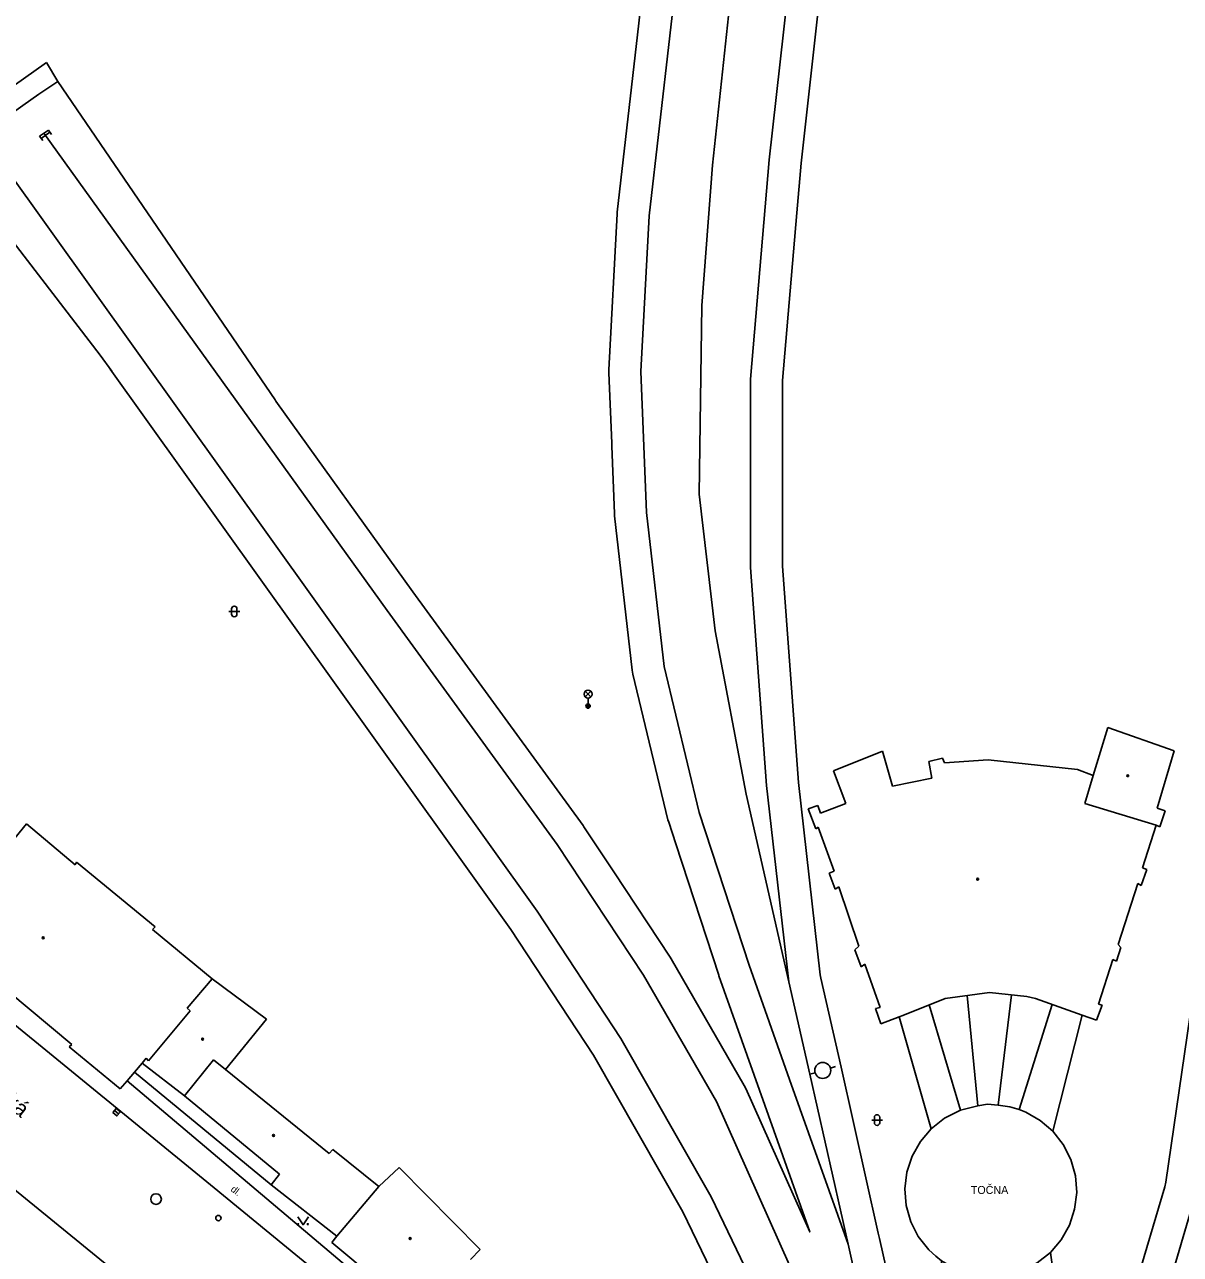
# Model space of a CAD drawing. Extents: x -598932 to -598196, y -1162207 to -1161504.
# Drawn here: x -598441.5 to -598333.2, y -1161932.2 to -1161816.9 of the extents above; entities that cross this region are included whole.
import ezdxf

# ---------------------------------------------------------------- set-up
doc = ezdxf.new("R2010")
doc.units = 0
for name, color, linetype in [('DOP - rozhrani ploch obecne', 7, 'Continuous'), ('Level 12', 7, 'Continuous'), ('Level 27', 7, 'Continuous'), ('Level 28', 7, 'Continuous'), ('Level 33', 7, 'Continuous'), ('Level 36', 7, 'Continuous'), ('Level 39', 7, 'Continuous'), ('TM - budovy zdene_ betonove - VP', 7, 'Continuous'), ('TM - CD - osa koleji', 7, 'Continuous'), ('TM - chodniky - VP', 7, 'Continuous'), ('TM - komunikace - VP', 7, 'Continuous'), ('TM - letecke snimky - pomocna linie', 7, 'Continuous'), ('TM - plot zdeny_ ohradni zed - VP', 7, 'Continuous'), ('TM - popis objektu', 7, 'Continuous'), ('TM - popis povrchu', 7, 'Continuous'), ('TM - rozhrani ploch obecne - VP', 7, 'Continuous'), ('ulice', 7, 'Continuous')]:
    doc.layers.add(name, color=color, linetype=linetype)

msp = doc.modelspace()

# ---------------------------------------------------------------- linework, layer by layer
at = {"layer": 'DOP - rozhrani ploch obecne'}
for points in [[(-598449.85, -1161827.83), (-598439.46, -1161820.49)], [(-598439.46, -1161820.49), (-598438.42, -1161822.27)], [(-598438.42, -1161822.27), (-598440.19, -1161823.46)], [(-598446.65, -1161828.02), (-598440.19, -1161823.46)]]:
    msp.add_lwpolyline(points, dxfattribs=at)
at = {"layer": 'Level 12'}
for p, q in [((-598440.12, -1161827.39), (-598439.3, -1161826.81)), ((-598439.83, -1161827.8), (-598440.12, -1161827.39)), ((-598439.16, -1161827.02), (-598439.98, -1161827.59)), ((-598439.01, -1161827.22), (-598439.3, -1161826.81)), ((-598366.01, -1161914.72), (-598365.54, -1161914.58)), ((-598367.93, -1161915.3), (-598367.45, -1161915.16))]:
    msp.add_line(p, q, dxfattribs=at)
msp.add_circle((-598366.73, -1161914.94), 0.75, dxfattribs=at)
at = {"layer": 'Level 27'}
msp.add_line((-598433.09, -1161918.7), (-598432.71, -1161919.02), dxfattribs=at)
msp.add_lwpolyline([(-598433.25, -1161918.89), (-598432.87, -1161919.21), (-598432.55, -1161918.83), (-598432.93, -1161918.51)], close=True, dxfattribs=at)
msp.add_circle((-598429.21, -1161927), 0.5, dxfattribs=at)
at = {"layer": 'Level 28'}
msp.add_circle((-598423.36, -1161928.78), 0.25, dxfattribs=at)
at = {"layer": 'Level 33'}
for p, q in [((-598388.98, -1161879.94), (-598388.45, -1161879.41)), ((-598388.98, -1161879.41), (-598388.45, -1161879.94)), ((-598388.72, -1161880.05), (-598388.72, -1161880.8))]:
    msp.add_line(p, q, dxfattribs=at)
for centre, radius in [((-598388.72, -1161879.68), 0.375), ((-598388.72, -1161880.8), 0.2), ((-598388.72, -1161880.8), 0.145), ((-598388.72, -1161880.8), 0.0876)]:
    msp.add_circle(centre, radius, dxfattribs=at)
at = {"layer": 'Level 36'}
for p, q in [((-598422.37, -1161871.93), (-598421.37, -1161871.93)), ((-598422.12, -1161871.68), (-598422.12, -1161872.18)), ((-598421.62, -1161871.68), (-598421.62, -1161872.18)), ((-598362.14, -1161919.59), (-598361.14, -1161919.59)), ((-598361.89, -1161919.34), (-598361.89, -1161919.84)), ((-598361.39, -1161919.34), (-598361.39, -1161919.84))]:
    msp.add_line(p, q, dxfattribs=at)
msp.add_lwpolyline([(-598415.93, -1161928.65), (-598415.43, -1161929.4), (-598414.93, -1161928.65)], dxfattribs=at)
for centre in [(-598415.88, -1161929.35), (-598414.98, -1161929.35)]:
    msp.add_circle(centre, 0.05, dxfattribs=at)
for centre, start, end in [((-598421.87, -1161871.68), 0, 180), ((-598421.87, -1161872.18), 180, 0), ((-598361.64, -1161919.34), 0, 180), ((-598361.64, -1161919.84), 180, 0)]:
    msp.add_arc(centre, 0.25, start, end, dxfattribs=at)
at = {"layer": 'Level 39'}
for centre, radius in [((-598338.15, -1161887.32), 0.09), ((-598338.15, -1161887.32), 0.0398), ((-598352.21, -1161897.03), 0.09), ((-598352.21, -1161897.03), 0.0398), ((-598439.78, -1161902.51), 0.09), ((-598439.78, -1161902.51), 0.0398), ((-598424.84, -1161912.01), 0.09), ((-598424.84, -1161912.01), 0.0398), ((-598418.19, -1161921.03), 0.09), ((-598418.19, -1161921.03), 0.0398), ((-598405.4, -1161930.7), 0.09), ((-598405.4, -1161930.7), 0.0398)]:
    msp.add_circle(centre, radius, dxfattribs=at)
at = {"layer": 'TM - budovy zdene_ betonove - VP'}
for points in [[(-598341.38, -1161887.31), (-598340.02, -1161882.81)], [(-598340.02, -1161882.81), (-598333.79, -1161885)], [(-598365.71, -1161886.86), (-598361.13, -1161885.01)], [(-598361.13, -1161885.01), (-598360.19, -1161888.3)], [(-598333.79, -1161885), (-598335.38, -1161890.37)], [(-598356.77, -1161886), (-598355.52, -1161885.69)], [(-598356.51, -1161887.55), (-598356.77, -1161886)], [(-598355.52, -1161885.69), (-598355.31, -1161886.12)], [(-598355.31, -1161886.12), (-598351.22, -1161885.82)], [(-598351.22, -1161885.82), (-598342.85, -1161886.75)], [(-598364.56, -1161889.92), (-598365.71, -1161886.86)], [(-598342.85, -1161886.75), (-598341.38, -1161887.31)], [(-598341.38, -1161887.31), (-598342.17, -1161889.93)], [(-598360.19, -1161888.3), (-598356.51, -1161887.55)], [(-598368.08, -1161890.43), (-598367.2, -1161890.1)], [(-598367.38, -1161892.3), (-598368.08, -1161890.43)], [(-598367.2, -1161890.1), (-598366.95, -1161890.83)], [(-598366.95, -1161890.83), (-598364.56, -1161889.92)], [(-598342.17, -1161889.93), (-598335.47, -1161891.96)], [(-598335.38, -1161890.37), (-598334.65, -1161890.61)], [(-598334.65, -1161890.61), (-598335.14, -1161892.1)], [(-598443.66, -1161894.68), (-598441.34, -1161891.84)], [(-598441.34, -1161891.84), (-598436.79, -1161895.67)], [(-598335.47, -1161891.96), (-598336.75, -1161895.97)], [(-598335.14, -1161892.1), (-598335.47, -1161891.96)], [(-598367.15, -1161892.16), (-598367.38, -1161892.3)], [(-598365.67, -1161896.27), (-598367.15, -1161892.16)], [(-598436.79, -1161895.67), (-598436.65, -1161895.41)], [(-598436.65, -1161895.41), (-598429.3, -1161901.48)], [(-598366.13, -1161896.45), (-598365.67, -1161896.27)], [(-598365.55, -1161897.96), (-598366.13, -1161896.45)], [(-598336.37, -1161896.11), (-598336.9, -1161897.62)], [(-598336.75, -1161895.97), (-598336.37, -1161896.11)], [(-598365.23, -1161897.74), (-598365.55, -1161897.96)], [(-598363.33, -1161903.29), (-598365.23, -1161897.74)], [(-598337.19, -1161897.43), (-598339.05, -1161903.13)], [(-598336.9, -1161897.62), (-598337.19, -1161897.43)], [(-598429.3, -1161901.48), (-598429.53, -1161901.73)], [(-598429.53, -1161901.73), (-598423.94, -1161906.37)], [(-598363.72, -1161903.65), (-598363.33, -1161903.29)], [(-598338.8, -1161903.42), (-598339.19, -1161904.71)], [(-598339.05, -1161903.13), (-598338.8, -1161903.42)], [(-598363.14, -1161905.22), (-598363.72, -1161903.65)], [(-598339.53, -1161904.55), (-598340.87, -1161908.73)], [(-598339.19, -1161904.71), (-598339.53, -1161904.55)], [(-598437.1, -1161912.52), (-598445.14, -1161905.83)], [(-598362.78, -1161904.99), (-598363.14, -1161905.22)], [(-598361.34, -1161909.04), (-598362.78, -1161904.99)], [(-598423.94, -1161906.37), (-598426.29, -1161909.1)], [(-598423.94, -1161906.37), (-598418.86, -1161910.13)], [(-598355.24, -1161908.19), (-598359.21, -1161909.79)], [(-598351.09, -1161907.64), (-598355.24, -1161908.19)], [(-598347.6, -1161908.02), (-598351.09, -1161907.64)], [(-598346.79, -1161908.2), (-598347.6, -1161908.02)], [(-598341.06, -1161910.23), (-598342.41, -1161909.75), (-598346.79, -1161908.2)], [(-598426.01, -1161909.35), (-598429.91, -1161914.03)], [(-598426.29, -1161909.1), (-598426.01, -1161909.35)], [(-598361.77, -1161909.15), (-598361.34, -1161909.04)], [(-598361.27, -1161910.57), (-598361.77, -1161909.15)], [(-598340.53, -1161908.82), (-598341.06, -1161910.23)], [(-598340.87, -1161908.73), (-598340.53, -1161908.82)], [(-598418.86, -1161910.13), (-598422.7, -1161914.85)], [(-598359.21, -1161909.79), (-598359.56, -1161909.92), (-598361.27, -1161910.57)], [(-598437.34, -1161912.74), (-598437.1, -1161912.52)], [(-598432.57, -1161916.66), (-598437.34, -1161912.74)], [(-598430.52, -1161914.26), (-598430.12, -1161913.78)], [(-598430.12, -1161913.78), (-598429.91, -1161914.03)], [(-598426.55, -1161917.32), (-598423.81, -1161913.95)], [(-598423.81, -1161913.95), (-598422.7, -1161914.85)], [(-598431.22, -1161915.1), (-598431.92, -1161915.93)], [(-598430.52, -1161914.26), (-598431.22, -1161915.1)], [(-598426.55, -1161917.32), (-598430.52, -1161914.26)], [(-598422.7, -1161914.85), (-598412.99, -1161922.72)], [(-598431.92, -1161915.93), (-598432.57, -1161916.66)], [(-598417.64, -1161924.66), (-598426.55, -1161917.32)], [(-598412.99, -1161922.72), (-598412.65, -1161922.34)], [(-598412.65, -1161922.34), (-598408.33, -1161925.81)], [(-598408.33, -1161925.81), (-598406.43, -1161924.03)], [(-598406.43, -1161924.03), (-598398.84, -1161931.71)], [(-598418.42, -1161925.65), (-598417.64, -1161924.66)], [(-598412.25, -1161930.49), (-598418.42, -1161925.65)], [(-598408.33, -1161925.81), (-598412.25, -1161930.49)], [(-598412.73, -1161931.08), (-598412.25, -1161930.49)], [(-598404.6, -1161937.84), (-598412.73, -1161931.08)], [(-598398.84, -1161931.71), (-598399.73, -1161932.66)]]:
    msp.add_lwpolyline(points, dxfattribs=at)
at = {"layer": 'TM - CD - osa koleji'}
for points in [[(-598373.32, -1161748.31), (-598380.1, -1161809.51), (-598383, -1161834.84), (-598383.76, -1161849.45), (-598383.25, -1161862.64), (-598381.6, -1161877.1), (-598378.31, -1161890.76), (-598373.63, -1161905.09), (-598369.84, -1161915.78), (-598364.36, -1161931.22)], [(-598357.12, -1161977.93), (-598357.69, -1161971.76), (-598359.59, -1161955.49), (-598361.74, -1161942.89), (-598364.36, -1161931.22), (-598367.93, -1161915.3), (-598369.9, -1161906.65), (-598373.89, -1161889.05), (-598376.8, -1161873.73), (-598378.32, -1161860.94), (-598378.07, -1161843.25), (-598377.06, -1161830.11), (-598374.53, -1161806.47), (-598368.34, -1161750.33)], [(-598369.9, -1161906.65), (-598371.99, -1161888.23), (-598373.51, -1161867.8), (-598373.51, -1161850.16), (-598371.74, -1161829.61), (-598368.7, -1161802.29), (-598363.11, -1161751.59)], [(-598358.6, -1161976.73), (-598359.33, -1161973.53), (-598361.51, -1161964.09), (-598365.16, -1161948.23), (-598369.84, -1161933.2), (-598376.68, -1161917.87), (-598383.52, -1161906), (-598391.62, -1161893.76), (-598407.56, -1161871.85), (-598439.71, -1161827.1)], [(-598443.51, -1161830.07), (-598393.48, -1161900.03), (-598385.66, -1161911.94), (-598377.18, -1161926.79), (-598370.08, -1161941.52), (-598367.3, -1161949), (-598361.51, -1161964.09)], [(-598353.19, -1161907.92), (-598352.19, -1161918.25)], [(-598349.04, -1161907.86), (-598350.29, -1161918.19)], [(-598356.76, -1161908.8), (-598353.83, -1161918.68)], [(-598345.24, -1161908.75), (-598348.32, -1161918.61)], [(-598327.42, -1161911.8), (-598331.69, -1161926.28), (-598334.58, -1161936.08), (-598336.84, -1161944.95), (-598341.23, -1161962.18)]]:
    msp.add_lwpolyline(points, dxfattribs=at)
at = {"layer": 'TM - chodniky - VP'}
msp.add_lwpolyline([(-598400.9, -1161942.14), (-598431.92, -1161915.93)], dxfattribs=at)
at = {"layer": 'TM - komunikace - VP'}
for points in [[(-598511.45, -1161854.21), (-598508.79, -1161856.41), (-598477.35, -1161882.04), (-598444.2, -1161909.25), (-598424.09, -1161925.65), (-598407.41, -1161939.34), (-598401.94, -1161943.6)], [(-598480.01, -1161895.48), (-598430.9, -1161935.53), (-598419.47, -1161944.82)]]:
    msp.add_lwpolyline(points, dxfattribs=at)
at = {"layer": 'TM - letecke snimky - pomocna linie'}
for points in [[(-598358.5, -1161739.6), (-598360.13, -1161751.92), (-598365.72, -1161802.62), (-598368.75, -1161829.91), (-598369.16, -1161834.56), (-598370.51, -1161850.29), (-598370.51, -1161867.69), (-598369, -1161887.95), (-598366.97, -1161905.98), (-598366.91, -1161906.31), (-598365, -1161914.64), (-598361.52, -1161930.21), (-598361.44, -1161930.56), (-598361.4, -1161930.7), (-598358.81, -1161942.23), (-598358.78, -1161942.38), (-598358.55, -1161943.74), (-598358.5, -1161944.06), (-598356.74, -1161954.33), (-598356.46, -1161947.56), (-598356.44, -1161947.38), (-598355.61, -1161932.79)], [(-598345.39, -1161932), (-598345.23, -1161933.17), (-598341.9, -1161949.98), (-598339.75, -1161944.21), (-598339.66, -1161943.91), (-598337.49, -1161935.34), (-598337.46, -1161935.23), (-598334.67, -1161925.84), (-598334.58, -1161925.43), (-598332.32, -1161909.94), (-598332.3, -1161909.85), (-598330.27, -1161898.83), (-598330.22, -1161898.47), (-598329.83, -1161891.84), (-598329.69, -1161889.41), (-598329.17, -1161880.36), (-598328.79, -1161864.7), (-598328.78, -1161864.55), (-598327.89, -1161852.55), (-598327.88, -1161852.43), (-598323.84, -1161817.24), (-598322.85, -1161808.11), (-598322.82, -1161807.86), (-598319.23, -1161762.27)], [(-598438.42, -1161822.27), (-598418.05, -1161852.1), (-598417.98, -1161852.21), (-598405.13, -1161870.09), (-598389.19, -1161892), (-598389.12, -1161892.1), (-598386.31, -1161896.34), (-598386.32, -1161896.34), (-598381.02, -1161904.34), (-598380.92, -1161904.5), (-598374.08, -1161916.37), (-598373.94, -1161916.65), (-598367.95, -1161930.07), (-598372.67, -1161916.78), (-598376.46, -1161906.09), (-598376.48, -1161906.02), (-598380.51, -1161893.7), (-598381.16, -1161891.69), (-598381.23, -1161891.46), (-598384.52, -1161877.8), (-598384.55, -1161877.62), (-598384.58, -1161877.44), (-598386.23, -1161862.98), (-598386.25, -1161862.76), (-598386.49, -1161856.45), (-598386.5, -1161856.16), (-598386.76, -1161849.57), (-598386.76, -1161849.45), (-598386.76, -1161849.29), (-598386, -1161834.68), (-598385.98, -1161834.5), (-598383.73, -1161814.89)], [(-598365.98, -1161959.89), (-598372.84, -1161942.7), (-598379.84, -1161928.19), (-598388.22, -1161913.51), (-598395.95, -1161901.73), (-598401.88, -1161893.44), (-598433.5, -1161849.22), (-598433.36, -1161849.42), (-598434.44, -1161847.92), (-598445.72, -1161833.26), (-598448.77, -1161829.32)], [(-598356.56, -1161920.41), (-598359.56, -1161909.92)], [(-598342.41, -1161909.75), (-598345.16, -1161920.65)]]:
    msp.add_lwpolyline(points, dxfattribs=at)
at = {"layer": 'TM - plot zdeny_ ohradni zed - VP'}
msp.add_lwpolyline([(-598418.42, -1161925.65), (-598431.22, -1161915.1)], dxfattribs=at)
at = {"layer": 'TM - rozhrani ploch obecne - VP'}
for points in [[(-598348.17, -1161933.75), (-598346.63, -1161932.98), (-598345.39, -1161932), (-598344.38, -1161930.81), (-598343.61, -1161929.43), (-598343.12, -1161927.94), (-598342.93, -1161926.38), (-598343.05, -1161924.81), (-598343.48, -1161923.3), (-598344.19, -1161921.89), (-598345.16, -1161920.65), (-598346.35, -1161919.63), (-598347.71, -1161918.85), (-598348.32, -1161918.61), (-598349.21, -1161918.36), (-598350.29, -1161918.19), (-598351.3, -1161918.12), (-598352.19, -1161918.25), (-598353.83, -1161918.68)], [(-598353.83, -1161918.68), (-598355.33, -1161919.43), (-598356.56, -1161920.41), (-598357.58, -1161921.61), (-598358.35, -1161922.98), (-598358.84, -1161924.47), (-598359.02, -1161926.03), (-598358.91, -1161927.6), (-598358.48, -1161929.12), (-598357.77, -1161930.52), (-598356.8, -1161931.76), (-598356.12, -1161932.35), (-598355.61, -1161932.79), (-598354.25, -1161933.56), (-598352.75, -1161934.06), (-598352.04, -1161934.18), (-598351.19, -1161934.25), (-598350.05, -1161934.2), (-598348.17, -1161933.75)]]:
    msp.add_lwpolyline(points, dxfattribs=at)

# ---------------------------------------------------------------- texts
at = {"layer": 'TM - popis objektu'}
msp.add_text('TOČNA', height=0.75, dxfattribs=at).set_placement((-598352.85, -1161926.52))
at = {"layer": 'TM - popis povrchu'}
msp.add_text('dl.', height=0.65, rotation=322.14, dxfattribs=at).set_placement((-598422.27, -1161926.19))
at = {"layer": 'ulice'}
msp.add_text('Křídlovická', height=1.5, rotation=321.2905, dxfattribs=at).set_placement((-598449.51, -1161913.29))

doc.saveas('drawing.dxf')
